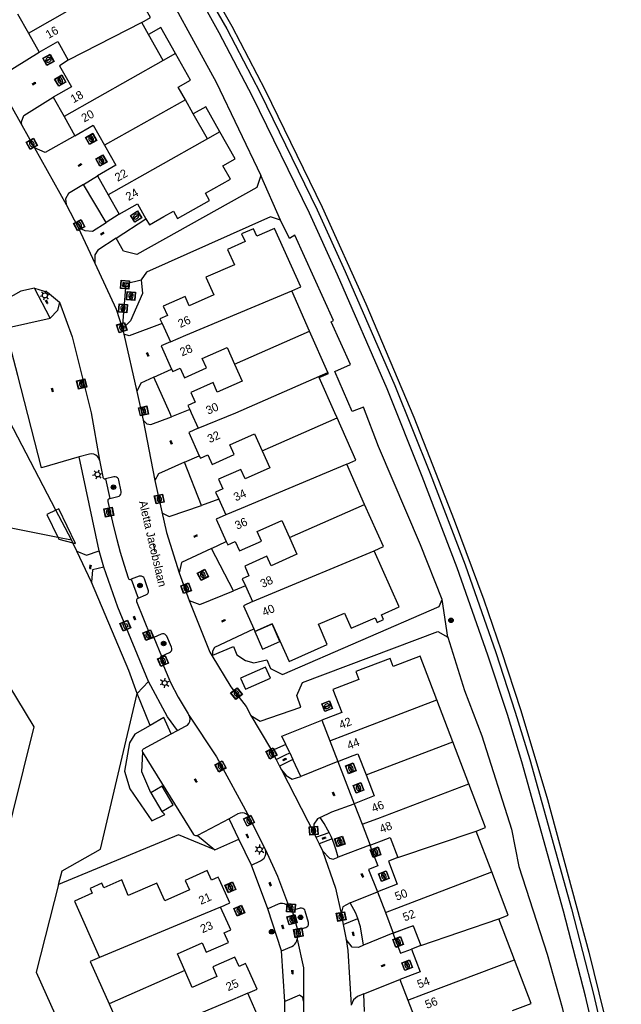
# Model space of a CAD drawing. Header units: metres. Extents: x 93870 to 95789, y 463036 to 464040.
# Tile 330 of 344: x 95651 to 95722, y 463429 to 463547. Entities that reach past the tile are written whole.
import ezdxf
from ezdxf.enums import TextEntityAlignment as Align

# ---------------------------------------------------------------- set-up
doc = ezdxf.new("R2010")
doc.units = ezdxf.units.M
doc.header["$LTSCALE"] = 25.4
for name, color, linetype in [('B_BEBOUWINGSGRENS_0', 1, 'Continuous'), ('B_LUIFEL_1', 200, 'Continuous'), ('B_TUSSENMUUR_0', 7, 'Continuous'), ('G_GRENS_ALGEMEEN_0', 7, 'Continuous'), ('Q_AFVALBAK_0', 7, 'Continuous'), ('Q_BOOM_0', 3, 'Continuous'), ('Q_BRANDKRAAN_0', 5, 'Continuous'), ('Q_CAI-KAST_0', 10, 'Continuous'), ('Q_DAMWAND_0', 6, 'Continuous'), ('Q_INSPECTIE_OF_RIOOLPUT_0', 253, 'Continuous'), ('Q_KOLK_0', 254, 'Continuous'), ('Q_LICHTMAST_0', 2, 'Continuous'), ('S_GBKN_SYMBOOL_OV_GROOT_0', 7, 'Continuous'), ('T_CULTUURGRENS_0', 76, 'Continuous'), ('T_HEK_0', 57, 'Continuous'), ('T_WALBESCHERMING_0', 45, 'Continuous'), ('V_WEGGRENS_0', 7, 'Continuous'), ('W_WALBESCHERMING_LIJN_0', 45, 'Continuous'), ('Z_GBKN_HUISNUMMER_0', 252, 'Continuous'), ('Z_STRAATNAAM_0', 252, 'Continuous')]:
    doc.layers.add(name, color=color, linetype=linetype)

# ---------------------------------------------------------------- blocks, each defined once
blk = doc.blocks.new('Q_AFVALBAK')
for points in [[(-0.5, 0.5), (0.5, 0.5), (0.5, -0.5), (-0.5, -0.5)], [(-0.34, 0.2), (0.33, 0.2), (0.19, -0.25), (-0.2, -0.25)]]:
    blk.add_lwpolyline(points, close=True)
blk.add_lwpolyline([(-0.44, 0.46), (0.44, 0.46, -0.414214), (0.46, 0.44), (0.46, -0.44, -0.414214), (0.44, -0.46), (-0.44, -0.46, -0.414214), (-0.46, -0.44), (-0.46, 0.44), (-0.46, 0.44), (-0.46, 0.45), (-0.46, 0.45), (-0.46, 0.45), (-0.46, 0.45), (-0.46, 0.45), (-0.46, 0.45), (-0.46, 0.46), (-0.46, 0.46), (-0.46, 0.46), (-0.45, 0.46), (-0.45, 0.46), (-0.45, 0.46), (-0.45, 0.46), (-0.45, 0.46), (-0.45, 0.46), (-0.44, 0.46), (-0.44, 0.46)], format="xyb")
blk = doc.blocks.new('Q_CAI-KAST')
for points in [[(-0.5, 0.5), (0.5, 0.5), (0.5, -0.5), (-0.5, -0.5)], [(-0.26, 0.26), (0.25, 0.26), (0.25, 0.19), (-0.26, 0.19)], [(-0.26, 0.11), (0.25, 0.11), (0.25, -0.33), (-0.26, -0.33)]]:
    blk.add_lwpolyline(points, close=True)
blk.add_lwpolyline([(-0.44, 0.46), (0.44, 0.46, -0.414214), (0.46, 0.44), (0.46, -0.44, -0.414214), (0.44, -0.46), (-0.44, -0.46, -0.414214), (-0.46, -0.44), (-0.46, 0.44), (-0.46, 0.44), (-0.46, 0.45), (-0.46, 0.45), (-0.46, 0.45), (-0.46, 0.45), (-0.46, 0.45), (-0.46, 0.45), (-0.46, 0.46), (-0.46, 0.46), (-0.46, 0.46), (-0.45, 0.46), (-0.45, 0.46), (-0.45, 0.46), (-0.45, 0.46), (-0.45, 0.46), (-0.45, 0.46), (-0.44, 0.46), (-0.44, 0.46)], format="xyb")
blk.add_circle((-0.18, -0.03), 0.0354)
blk = doc.blocks.new('Q_LICHTMAST')
for points in [[(-0.26, 0.15), (-0.52, 0.3)], [(0, 0.3), (0, 0.6)], [(0.26, 0.15), (0.52, 0.3)], [(-0.26, -0.15), (-0.52, -0.3)], [(0, -0.3), (0, -0.6)], [(0.26, -0.15), (0.52, -0.3)]]:
    blk.add_lwpolyline(points)
blk.add_circle((0, 0), 0.3)
blk = doc.blocks.new('Q_KOLK')
blk.add_lwpolyline([(-0.5, 0.5), (0.5, 0.5), (0.5, -0.5), (-0.5, -0.5)], close=True)
for points in [[(-0.44, 0.46), (0.44, 0.46, -0.414214), (0.46, 0.44), (0.46, -0.44, -0.414214), (0.44, -0.46), (-0.44, -0.46, -0.414214), (-0.46, -0.44), (-0.46, 0.44, -0.414214), (-0.44, 0.46)], [(-0.34, 0.1, 0.380426), (-0.28, -0.18)], [(-0.01, 0.27, 0.240218), (-0.34, 0.1)], [(-0.19, 0.04, 0.853344), (-0.19, -0.03)], [(0.33, 0.11, 0.240191), (-0.01, 0.27)], [(0.18, -0.03, 0.849746), (0.18, 0.04)], [(0.27, -0.18, 0.380426), (0.33, 0.11)], [(-0.28, -0.18, 0.148452), (0.01, -0.26)], [(0.01, -0.26, 0.131742), (0.27, -0.18)]]:
    blk.add_lwpolyline(points, format="xyb")
for points in [[(-0.19, 0.04), (0.18, 0.04)], [(0.18, -0.03), (-0.19, -0.03)]]:
    blk.add_lwpolyline(points)
blk = doc.blocks.new('Q_INSPECTIE_OF_RIOOLPUT')
blk.add_lwpolyline([(-0.5, 0.5), (0.5, 0.5), (0.5, -0.5), (-0.5, -0.5)], close=True)
for points in [[(-0.44, 0.46), (0.44, 0.46, -0.414214), (0.46, 0.44), (0.46, -0.44, -0.414214), (0.44, -0.46), (-0.44, -0.46, -0.414214), (-0.46, -0.44), (-0.46, 0.44), (-0.46, 0.44), (-0.46, 0.45), (-0.46, 0.45), (-0.46, 0.45), (-0.46, 0.45), (-0.46, 0.45), (-0.46, 0.45), (-0.46, 0.46), (-0.46, 0.46), (-0.46, 0.46), (-0.45, 0.46), (-0.45, 0.46), (-0.45, 0.46), (-0.45, 0.46), (-0.45, 0.46), (-0.45, 0.46), (-0.44, 0.46), (-0.44, 0.46)], [(-0.34, 0.1, 0.380426), (-0.28, -0.18)], [(-0.01, 0.27, 0.240218), (-0.34, 0.1)], [(-0.19, 0.04, 0.853344), (-0.19, -0.03)], [(0.33, 0.11, 0.240191), (-0.01, 0.27)], [(0.18, -0.03, 0.849746), (0.18, 0.04)], [(0.27, -0.18, 0.380426), (0.33, 0.11)], [(-0.28, -0.18, 0.148452), (0.01, -0.26)], [(0.01, -0.26, 0.131742), (0.27, -0.18)]]:
    blk.add_lwpolyline(points, format="xyb")
for points in [[(-0.19, 0.04), (0.18, 0.04)], [(0.18, -0.03), (-0.19, -0.03)]]:
    blk.add_lwpolyline(points)
blk = doc.blocks.new('Q_BRANDKRAAN')
blk.add_lwpolyline([(-0.5, 0.5), (0.5, 0.5), (0.5, -0.5), (-0.5, -0.5)], close=True)
for points in [[(-0.44, 0.46), (0.44, 0.46, -0.414214), (0.46, 0.44), (0.46, -0.44, -0.414214), (0.44, -0.46), (-0.44, -0.46, -0.414214), (-0.46, -0.44), (-0.46, 0.44), (-0.46, 0.44), (-0.46, 0.45), (-0.46, 0.45), (-0.46, 0.45), (-0.46, 0.45), (-0.46, 0.45), (-0.46, 0.45), (-0.46, 0.46), (-0.46, 0.46), (-0.46, 0.46), (-0.45, 0.46), (-0.45, 0.46), (-0.45, 0.46), (-0.45, 0.46), (-0.45, 0.46), (-0.45, 0.46), (-0.44, 0.46), (-0.44, 0.46)], [(-0.34, 0.1, 0.380426), (-0.28, -0.18)], [(-0.01, 0.27, 0.240218), (-0.34, 0.1)], [(-0.19, 0.04, 0.853344), (-0.19, -0.03)], [(0.33, 0.11, 0.240191), (-0.01, 0.27)], [(0.18, -0.03, 0.849746), (0.18, 0.04)], [(0.27, -0.18, 0.380426), (0.33, 0.11)], [(-0.28, -0.18, 0.148452), (0.01, -0.26)], [(0.01, -0.26, 0.131742), (0.27, -0.18)]]:
    blk.add_lwpolyline(points, format="xyb")
for points in [[(-0.19, 0.04), (0.18, 0.04)], [(0.18, -0.03), (-0.19, -0.03)]]:
    blk.add_lwpolyline(points)
blk = doc.blocks.new('Q_BOOM')
for radius in [0.27, 0.18, 0.09]:
    blk.add_circle((0, 0), radius)
blk = doc.blocks.new('S_GBKN_SYMBOOL_OV_GROOT')
for points in [[(-0.21875, 0.0625), (0.21875, 0.0625)], [(-0.21875, 0), (0.21875, 0)], [(-0.1875, 0.0625), (-0.1875, 0)], [(-0.125, 0.09375), (-0.125, 0.0625)], [(-0.125, 0), (-0.125, -0.0625)], [(-0.0625, 0.0625), (-0.0625, 0)], [(0, 0.09375), (0, 0.0625)], [(0, 0), (0, -0.0625)], [(0.0625, 0.0625), (0.0625, 0)], [(0.125, 0.09375), (0.125, 0.0625)], [(0.125, 0), (0.125, -0.0625)], [(0.1875, 0.0625), (0.1875, 0)], [(-0.21875, -0.0625), (0.21875, -0.0625)], [(-0.1875, -0.0625), (-0.1875, -0.09375)], [(-0.0625, -0.0625), (-0.0625, -0.09375)], [(0.0625, -0.0625), (0.0625, -0.09375)], [(0.1875, -0.0625), (0.1875, -0.09375)]]:
    blk.add_lwpolyline(points)

msp = doc.modelspace()

# ---------------------------------------------------------------- linework, layer by layer
at = {"layer": 'B_BEBOUWINGSGRENS_0'}
for p, q in [((95650.25, 463547.76), (95651.54, 463545.47)), ((95665.91, 463545.31), (95665.11, 463546.72)), ((95651.54, 463545.47), (95652.83, 463543.19)), ((95667.68, 463542.18), (95665.91, 463545.31)), ((95669.16, 463543.02), (95667.68, 463542.18)), ((95654.51, 463537.78), (95655.81, 463535.47)), ((95671.28, 463535.81), (95670.33, 463537.49)), ((95655.81, 463535.47), (95657.1, 463533.18)), ((95672.99, 463532.79), (95671.28, 463535.81)), ((95674.47, 463533.63), (95672.99, 463532.79)), ((95659.8, 463528.38), (95661.1, 463526.08)), ((95661.1, 463526.08), (95662.39, 463523.78)), ((95685.19, 463509.77), (95683.05, 463514.59)), ((95667.55, 463510.68), (95668.54, 463508.51)), ((95687.39, 463504.83), (95685.19, 463509.77)), ((95691.77, 463489.04), (95689.64, 463493.84)), ((95674.32, 463489.65), (95675.16, 463487.78)), ((95677.51, 463479.3), (95678.37, 463477.4)), ((95678.51, 463474.12), (95678.64, 463473.81)), ((95700.41, 463465.64), (95698.42, 463470.85)), ((95702.33, 463460.59), (95700.41, 463465.64)), ((95686.64, 463463.19), (95687.6, 463460.72)), ((95687.6, 463460.72), (95688.56, 463458.25)), ((95704.25, 463455.57), (95702.33, 463460.59)), ((95667.55, 463455.3), (95666.2, 463454.5)), ((95706.24, 463450.35), (95704.25, 463455.57)), ((95666.2, 463454.5), (95667.52, 463452.27)), ((95690.53, 463453.19), (95691.49, 463450.73)), ((95691.49, 463450.73), (95692.45, 463448.25)), ((95705.12, 463449.92), (95706.24, 463450.35)), ((95706.98, 463445.04), (95705.12, 463449.92)), ((95708.96, 463439.85), (95706.98, 463445.04)), ((95693.33, 463442.66), (95694.27, 463440.18)), ((95694.27, 463440.18), (95695.21, 463437.7)), ((95707.83, 463439.42), (95708.96, 463439.85)), ((95709.71, 463434.5), (95707.83, 463439.42)), ((95697.57, 463438.59), (95698.49, 463436.21)), ((95698.49, 463436.21), (95697.37, 463435.79)), ((95670.26, 463433.23), (95669.37, 463435.24)), ((95696, 463432.14), (95696.94, 463429.67)), ((95677.81, 463430.5), (95678.9, 463430.98)), ((95661.19, 463429.22), (95663.32, 463424.43)), ((95696.94, 463429.67), (95697.91, 463427.21))]:
    msp.add_line(p, q, dxfattribs=at)
for points in [[(95665.11, 463546.72), (95666.16, 463547.32), (95665.21, 463548.99), (95666.69, 463549.83), (95664.87, 463553.04)], [(95652.83, 463543.19), (95655.06, 463544.44), (95656.31, 463542.23)], [(95670.33, 463537.49), (95669.48, 463539), (95670.96, 463539.84), (95669.16, 463543.02)], [(95656.31, 463542.23), (95655.27, 463541.56), (95656.71, 463539.02), (95654.51, 463537.78)], [(95657.1, 463533.18), (95659.31, 463534.42), (95660.66, 463532.03)], [(95665.61, 463523.24), (95666.03, 463522.51), (95667.77, 463523.49), (95668.91, 463524.13), (95669.4, 463523.25), (95673.23, 463525.41), (95672.74, 463526.28), (95675.73, 463527.96), (95674.81, 463529.58), (95676.29, 463530.42), (95674.47, 463533.63)], [(95660.66, 463532.03), (95662.01, 463529.63), (95659.8, 463528.38)], [(95662.39, 463523.78), (95664.6, 463525.03), (95665.61, 463523.24)], [(95680.99, 463522.07), (95678.87, 463521.13), (95678.47, 463522.04), (95677.06, 463521.42), (95677.47, 463520.51), (95675.36, 463519.57), (95676.19, 463517.7), (95672.78, 463516.23), (95673.72, 463514.11), (95670.79, 463512.81), (95670.29, 463513.94), (95667.66, 463512.77), (95668.17, 463511.64), (95667.29, 463511.25), (95667.55, 463510.68)], [(95683.05, 463514.59), (95684.16, 463515.08), (95680.99, 463522.07)], [(95668.54, 463508.51), (95667.44, 463508.02), (95668.68, 463505.23)], [(95668.68, 463505.23), (95668.81, 463504.94), (95669.7, 463505.33), (95670.21, 463504.19), (95672.86, 463505.37), (95672.35, 463506.51), (95675.31, 463507.83), (95676.21, 463505.82)], [(95676.21, 463505.82), (95677.11, 463503.79), (95674.15, 463502.47), (95673.64, 463503.61), (95670.99, 463502.43), (95671.5, 463501.29), (95670.64, 463500.89), (95670.86, 463500.38)], [(95688.49, 463499.39), (95688.22, 463500), (95686.35, 463504.23), (95687.45, 463504.71), (95687.39, 463504.83)], [(95670.86, 463500.38), (95671.03, 463500), (95671.84, 463498.15)], [(95689.64, 463493.84), (95690.74, 463494.33), (95688.49, 463499.39)], [(95671.84, 463498.15), (95670.74, 463497.65), (95671.99, 463494.85)], [(95671.99, 463494.85), (95672.12, 463494.56), (95673.01, 463494.96), (95673.52, 463493.82), (95676.17, 463495.01), (95675.66, 463496.15), (95678.62, 463497.47), (95679.53, 463495.44)], [(95679.53, 463495.44), (95680.44, 463493.41), (95677.48, 463492.09), (95676.97, 463493.23), (95674.31, 463492.04), (95674.83, 463490.9), (95673.94, 463490.51), (95674.32, 463489.65)], [(95692.93, 463483.49), (95694.02, 463483.98), (95691.77, 463489.04)], [(95675.16, 463487.78), (95674.02, 463487.27), (95675.21, 463484.59)], [(95675.21, 463484.59), (95675.39, 463484.2), (95676.28, 463484.59), (95676.79, 463483.46), (95679.43, 463484.64), (95678.92, 463485.78), (95681.87, 463487.1), (95682.77, 463485.09)], [(95682.77, 463485.09), (95683.67, 463483.08), (95680.59, 463481.69), (95680.08, 463482.83), (95677.43, 463481.65), (95677.93, 463480.49), (95677.14, 463480.13), (95677.51, 463479.3)], [(95689.35, 463476.03), (95690.18, 463474.21), (95693.02, 463475.47), (95693.27, 463474.91), (95694.05, 463475.25), (95693.8, 463475.81), (95695.92, 463476.76), (95692.93, 463483.49)], [(95678.37, 463477.4), (95677.28, 463476.9), (95678.51, 463474.12)], [(95680.7, 463474.72), (95682.73, 463470.23), (95687.29, 463472.28), (95686.25, 463474.68), (95689.35, 463476.03)], [(95678.64, 463473.81), (95680.55, 463474.65), (95680.7, 463474.72)], [(95698.42, 463470.85), (95695.21, 463469.63), (95694.85, 463470.57), (95690.71, 463469.01), (95691.07, 463468.06), (95687.97, 463466.89), (95689.05, 463464.12), (95686.64, 463463.19)], [(95688.56, 463458.25), (95690.42, 463458.98), (95690.96, 463459.19), (95691.95, 463456.66)], [(95691.95, 463456.66), (95692.93, 463454.13), (95690.53, 463453.19)], [(95667.52, 463452.27), (95668.87, 463453.07), (95667.55, 463455.3)], [(95692.45, 463448.25), (95694.32, 463448.96), (95694.84, 463449.15), (95695.75, 463446.74)], [(95695.75, 463446.74), (95694.63, 463446.32), (95695.68, 463443.55), (95693.33, 463442.66)], [(95674.54, 463440.83), (95675.63, 463441.32), (95674.4, 463444.07), (95674.25, 463444.41), (95673.46, 463444.06), (95672.95, 463445.2), (95670.31, 463444.02), (95670.81, 463442.88), (95667.86, 463441.57), (95666.91, 463443.7)], [(95666.91, 463443.7), (95663.5, 463442.2), (95662.71, 463444.07), (95660.58, 463443.11), (95660.33, 463443.68), (95658.93, 463443.05), (95659.19, 463442.48), (95657.05, 463441.52), (95660.04, 463434.78)], [(95669.37, 463435.24), (95672.32, 463436.55), (95672.83, 463435.41), (95675.47, 463436.59), (95674.96, 463437.73), (95675.76, 463438.08), (95675.6, 463438.44), (95674.54, 463440.83)], [(95695.21, 463437.7), (95697.08, 463438.41), (95697.57, 463438.59)], [(95697.37, 463435.79), (95698.41, 463433.06), (95696, 463432.14)], [(95660.04, 463434.78), (95658.94, 463434.3), (95661.19, 463429.22)], [(95678.9, 463430.98), (95677.68, 463433.74), (95677.54, 463434.05), (95676.75, 463433.7), (95676.25, 463434.84), (95673.6, 463433.66), (95674.11, 463432.52), (95671.15, 463431.21), (95670.26, 463433.23)], [(95709.49, 463428.44), (95711.71, 463429.28), (95709.71, 463434.5)], [(95672.63, 463424.91), (95675.6, 463426.21), (95676.1, 463425.07), (95678.75, 463426.23), (95678.25, 463427.38), (95679.04, 463427.72), (95678.92, 463427.98), (95677.81, 463430.5)]]:
    msp.add_lwpolyline(points, dxfattribs=at)
at = {"layer": 'B_LUIFEL_1'}
for p, q in [((95667.39, 463546.15), (95665.91, 463545.31)), ((95669.16, 463543.02), (95667.39, 463546.15)), ((95672.76, 463536.65), (95671.28, 463535.81)), ((95674.47, 463533.63), (95672.76, 463536.65)), ((95655.2, 463488.51), (95654.84, 463488.34)), ((95680.7, 463474.72), (95678.64, 463473.81)), ((95688.56, 463458.25), (95690.53, 463453.19)), ((95693.32, 463442.66), (95693.33, 463442.66)), ((95697.57, 463438.59), (95695.21, 463437.7)), ((95695.16, 463437.68), (95696.07, 463435.32)), ((95696.07, 463435.32), (95697.37, 463435.79))]:
    msp.add_line(p, q, dxfattribs=at)
for points in [[(95654.84, 463488.34), (95653.77, 463487.84), (95655.06, 463485.13)], [(95656.87, 463484.43), (95657.17, 463484.35), (95655.2, 463488.51)], [(95655.06, 463485.13), (95655.17, 463484.89), (95656.87, 463484.43)], [(95678.64, 463473.81), (95679.57, 463471.71), (95681.65, 463472.63), (95680.7, 463474.72)], [(95676.93, 463468.23), (95677.53, 463466.9), (95680.53, 463468.23), (95679.93, 463469.56), (95676.93, 463468.23)], [(95692.41, 463448.23), (95693.34, 463445.75), (95692.24, 463445.34), (95693.32, 463442.66)], [(95692.45, 463448.25), (95692.41, 463448.23), (95692.41, 463448.23)], [(95695.21, 463437.7), (95695.15, 463437.68), (95695.16, 463437.68)]]:
    msp.add_lwpolyline(points, dxfattribs=at)
at = {"layer": 'B_TUSSENMUUR_0'}
for p, q in [((95651.54, 463545.47), (95663.39, 463552.2)), ((95667.68, 463542.18), (95655.81, 463535.47)), ((95672.99, 463532.79), (95661.1, 463526.08)), ((95676.21, 463505.82), (95685.19, 463509.77)), ((95679.53, 463495.44), (95688.49, 463499.39)), ((95682.77, 463485.09), (95691.77, 463489.04)), ((95691.95, 463456.66), (95702.33, 463460.59)), ((95695.75, 463446.74), (95705.12, 463449.92)), ((95698.49, 463436.21), (95707.83, 463439.42)), ((95670.26, 463433.23), (95661.19, 463429.22))]:
    msp.add_line(p, q, dxfattribs=at)
for points in [[(95665.11, 463546.72), (95658.09, 463543.14), (95656.31, 463542.23)], [(95670.33, 463537.49), (95662.35, 463532.99), (95660.66, 463532.03)], [(95668.54, 463508.51), (95670.38, 463509.28), (95683.05, 463514.59)], [(95671.84, 463498.15), (95676.38, 463500), (95687.39, 463504.83)], [(95689.64, 463493.84), (95677.01, 463488.55), (95675.16, 463487.78)], [(95678.37, 463477.4), (95680.27, 463478.19), (95692.93, 463483.49)], [(95687.6, 463460.72), (95689.47, 463461.44), (95700.41, 463465.64)], [(95691.49, 463450.73), (95693.36, 463451.44), (95704.25, 463455.57)], [(95694.27, 463440.18), (95696.14, 463440.89), (95706.98, 463445.04)], [(95674.54, 463440.83), (95672.69, 463440.06), (95660.04, 463434.78)], [(95696.94, 463429.67), (95698.81, 463430.38), (95709.71, 463434.5)], [(95677.81, 463430.5), (95675.96, 463429.73), (95663.32, 463424.43)]]:
    msp.add_lwpolyline(points, dxfattribs=at)
at = {"layer": 'G_GRENS_ALGEMEEN_0'}
for p, q in [((95658.12, 463527.34), (95659.8, 463528.38)), ((95660.84, 463522.79), (95658.12, 463527.34)), ((95662.39, 463523.78), (95660.84, 463522.79)), ((95662.05, 463520.9), (95665.61, 463523.24)), ((95666.56, 463504.26), (95668.68, 463505.23)), ((95670.86, 463500.38), (95668.67, 463499.53)), ((95670.21, 463494.09), (95671.99, 463494.85)), ((95672.24, 463488.89), (95670.21, 463494.09)), ((95674.32, 463489.65), (95672.24, 463488.89)), ((95673.47, 463483.77), (95675.21, 463484.59)), ((95676.08, 463478.7), (95673.47, 463483.77)), ((95677.51, 463479.3), (95676.08, 463478.7)), ((95673.62, 463471), (95673.49, 463470.94)), ((95682.34, 463460.29), (95680.63, 463459.54)), ((95682.81, 463459.3), (95682.34, 463460.29)), ((95682.81, 463459.3), (95683.19, 463458.51)), ((95683.19, 463458.51), (95681.6, 463457.71)), ((95684.16, 463456.46), (95683.19, 463458.51)), ((95688.56, 463458.25), (95684.16, 463456.46)), ((95673.85, 463447.68), (95676.73, 463448.96)), ((95685.94, 463449.2), (95687.53, 463449.77)), ((95687.89, 463448.99), (95686.32, 463448.41)), ((95692.41, 463448.23), (95688.61, 463446.79)), ((95692.45, 463448.25), (95692.41, 463448.23)), ((95690.05, 463441.33), (95693.32, 463442.66)), ((95689.22, 463438.75), (95690.96, 463439.44)), ((95695.16, 463437.68), (95691.65, 463436.25)), ((95695.21, 463437.7), (95695.16, 463437.68)), ((95691.67, 463430.42), (95696, 463432.14)), ((95691.78, 463428.31), (95691.67, 463430.42))]:
    msp.add_line(p, q, dxfattribs=at)
for points in [[(95647.13, 463540.9), (95648.05, 463540.36), (95648.39, 463540.43), (95652.83, 463543.19)], [(95650.76, 463534.43), (95650.73, 463534.82), (95651, 463535.61), (95654.51, 463537.78)], [(95657.1, 463533.18), (95653.55, 463531.18), (95652.28, 463531.72)], [(95658.12, 463527.34), (95656.33, 463526.24), (95655.99, 463525.63), (95656.08, 463524.93)], [(95657.51, 463522.17), (95658.28, 463521.84), (95659.21, 463521.75), (95660.84, 463522.79)], [(95662.05, 463520.9), (95659.86, 463519.46), (95659.51, 463518.9), (95659.49, 463517.91)], [(95667.55, 463510.68), (95663.59, 463509.22), (95662.97, 463509.41)], [(95666.56, 463504.26), (95665.01, 463503.54), (95664.51, 463502.57)], [(95668.67, 463499.53), (95668.46, 463500), (95666.56, 463504.26)], [(95665.29, 463499.1), (95665.73, 463498.7), (95666.21, 463498.6), (95668.67, 463499.53)], [(95670.21, 463494.09), (95667.1, 463492.69), (95666.68, 463491.89)], [(95667.51, 463488.16), (95667.59, 463487.99), (95668.4, 463487.57), (95672.24, 463488.89)], [(95657.35, 463483.43), (95658.49, 463482.97), (95660.02, 463483.48)], [(95673.47, 463483.77), (95669.88, 463482.06), (95669.58, 463480.86)], [(95660.57, 463481.53), (95659.22, 463481.22), (95659.09, 463479.71)], [(95670.79, 463477.54), (95672.06, 463477.06), (95676.08, 463478.7)], [(95673.62, 463471), (95673.62, 463471.49), (95673.87, 463471.96), (95678.51, 463474.12)], [(95678.18, 463463.75), (95679.27, 463463.09), (95684.13, 463464.75)], [(95682.34, 463460.29), (95681.87, 463461.28), (95686.64, 463463.19)], [(95681.19, 463458.49), (95682.29, 463459.04), (95682.81, 463459.3)], [(95681.83, 463457.26), (95682.39, 463456.58), (95683.12, 463456.14), (95684.16, 463456.46)], [(95686.47, 463451.54), (95687.84, 463452.24), (95690.53, 463453.19)], [(95686.47, 463451.54), (95686.14, 463451.37), (95685.68, 463450.75), (95685.78, 463449.54)], [(95687.53, 463449.77), (95687.39, 463450.05), (95686.95, 463450.81), (95686.47, 463451.54)], [(95687.89, 463448.99), (95687.77, 463449.27), (95687.53, 463449.77)], [(95688.61, 463446.79), (95688.39, 463447.64), (95688.11, 463448.46), (95687.89, 463448.99)], [(95686.72, 463447.55), (95687.57, 463446.68), (95688.03, 463446.57), (95688.61, 463446.79)], [(95690.05, 463441.33), (95689.18, 463440.87), (95688.97, 463440.07)], [(95690.96, 463439.44), (95690.74, 463440.1), (95690.05, 463441.33)], [(95691.65, 463436.25), (95691.27, 463438.47), (95690.96, 463439.44)], [(95691.65, 463436.25), (95691.04, 463436), (95690.29, 463436.04), (95689.55, 463436.96)], [(95691.67, 463430.42), (95690.91, 463430.12), (95690.43, 463429.7), (95690.16, 463429.08)]]:
    msp.add_lwpolyline(points, dxfattribs=at)
at = {"layer": 'Q_DAMWAND_0'}
for p, q in [((95656.87, 463484.43), (95656.69, 463484.8)), ((95657.35, 463483.43), (95656.87, 463484.43)), ((95659.09, 463479.71), (95657.35, 463483.43))]:
    msp.add_line(p, q, dxfattribs=at)
for points in [[(95664.57, 463466.39), (95663.57, 463469.16), (95659.09, 463479.71)], [(95655.16, 463443.51), (95655.57, 463445.15), (95660.19, 463447.74), (95664.57, 463466.39)]]:
    msp.add_lwpolyline(points, dxfattribs=at)
at = {"layer": 'T_CULTUURGRENS_0'}
for p, q in [((95681.71, 463523.05), (95679.34, 463528.4)), ((95701.72, 463473.12), (95701.04, 463477.64)), ((95664.57, 463466.39), (95665.93, 463467.83)), ((95666.11, 463462.57), (95664.57, 463466.39)), ((95671.78, 463449.4), (95673.85, 463447.68))]:
    msp.add_line(p, q, dxfattribs=at)
for points in [[(95662.8, 463510.06), (95663.26, 463515.5), (95665.03, 463515.91)], [(95701.72, 463473.12), (95703.74, 463466.77), (95705.8, 463461.32), (95709.34, 463450.17), (95710.21, 463445.7), (95713.6, 463435.2), (95715.42, 463428.79), (95717.91, 463417.41)], [(95668.64, 463461.55), (95667.74, 463463.53), (95666.11, 463462.57)], [(95666.11, 463462.57), (95664.29, 463461.51), (95663.66, 463460.48), (95663.05, 463457.11), (95663.68, 463455), (95666.31, 463451.13), (95667.86, 463451.89), (95667.52, 463452.27)], [(95665.23, 463459.37), (95665.19, 463459.45), (95665.18, 463459.54), (95665.2, 463459.62), (95665.24, 463459.7), (95665.3, 463459.76), (95668.64, 463461.55)], [(95666.2, 463454.5), (95665.12, 463457.01), (95665.23, 463459.37)]]:
    msp.add_lwpolyline(points, dxfattribs=at)
at = {"layer": 'T_HEK_0'}
msp.add_line((95656.69, 463484.8), (95654.84, 463488.34), dxfattribs=at)
for points in [[(95643.8, 463587.27), (95644.72, 463587.04), (95648.77, 463581.24), (95657.71, 463567.41), (95660.38, 463562.75), (95663.07, 463558.83), (95666.3, 463553.68), (95674, 463539.6), (95679.34, 463528.4)], [(95679.34, 463528.4), (95678.86, 463526.97), (95664.54, 463518.97), (95662.94, 463519.37), (95662.05, 463520.9)], [(95681.71, 463523.05), (95680.5, 463523.46), (95665.66, 463516.82), (95665.03, 463515.91)], [(95701.04, 463477.64), (95698.45, 463484.2), (95693.45, 463495.98), (95691.66, 463500.67), (95690.27, 463500.17), (95688.22, 463504.96), (95690.07, 463505.8), (95687.78, 463510.91), (95688.07, 463511.06), (95683.42, 463521.26), (95682.8, 463520.88), (95681.71, 463523.05)], [(95665.03, 463515.91), (95665.2, 463514.29), (95663.78, 463511), (95662.8, 463510.06)], [(95654.84, 463488.34), (95648.76, 463500), (95646.98, 463503.3)], [(95673.62, 463471), (95676.07, 463472.01), (95676.49, 463471.03), (95677.52, 463470.35), (95678.51, 463470.08), (95680.09, 463470.41), (95680.51, 463469.39), (95681.94, 463468.68), (95700.7, 463476.83), (95701.04, 463477.64)], [(95684.13, 463464.75), (95683.66, 463466.14), (95684.34, 463467.73), (95700.52, 463473.83), (95701.72, 463473.12)], [(95673.85, 463447.68), (95669.5, 463449.48), (95655.16, 463443.51)]]:
    msp.add_lwpolyline(points, dxfattribs=at)
at = {"layer": 'T_WALBESCHERMING_0'}
for p, q in [((95655.06, 463485.13), (95656.69, 463484.8)), ((95655.16, 463443.51), (95652.49, 463433.04)), ((95652.49, 463433.04), (95655.38, 463426.51))]:
    msp.add_line(p, q, dxfattribs=at)
for points in [[(95620.36, 463488.08), (95623.1, 463483.3), (95635.32, 463480.2), (95648.05, 463486.51), (95655.06, 463485.13)], [(95643.18, 463431.77), (95644.13, 463436.04), (95645.91, 463436.99), (95652.23, 463462.41), (95648.21, 463469.05), (95629.29, 463473.9)]]:
    msp.add_lwpolyline(points, dxfattribs=at)
at = {"layer": 'V_WEGGRENS_0'}
for p, q in [((95647.13, 463540.9), (95650.76, 463534.43)), ((95650.76, 463534.43), (95652.28, 463531.72)), ((95652.28, 463531.72), (95656.08, 463524.93)), ((95656.08, 463524.93), (95657.51, 463522.17)), ((95657.51, 463522.17), (95659.49, 463517.91)), ((95654.14, 463511.35), (95652.27, 463514.93)), ((95662.8, 463510.06), (95662.97, 463509.41)), ((95662.97, 463509.41), (95664.51, 463502.57)), ((95664.51, 463502.57), (95665.29, 463499.1)), ((95665.29, 463499.1), (95666.68, 463491.89)), ((95660.02, 463483.48), (95657.62, 463494.72)), ((95660.79, 463492.08), (95661.3, 463489.74)), ((95666.68, 463491.89), (95667.51, 463488.16)), ((95660.57, 463481.53), (95660.02, 463483.48)), ((95662.24, 463476.75), (95660.57, 463481.53)), ((95669.58, 463480.86), (95670.79, 463477.54)), ((95663.85, 463480.07), (95664.68, 463477.81)), ((95665.93, 463467.83), (95662.24, 463476.75)), ((95666.54, 463473.11), (95667.49, 463470.87)), ((95668.64, 463461.55), (95669.39, 463461.96)), ((95680.63, 463459.54), (95681.19, 463458.49)), ((95681.19, 463458.49), (95681.6, 463457.71)), ((95681.6, 463457.71), (95681.83, 463457.26)), ((95681.83, 463457.26), (95685.78, 463449.54)), ((95675.55, 463451.4), (95671.78, 463449.4)), ((95676.73, 463448.96), (95675.55, 463451.4)), ((95679.9, 463447.69), (95678, 463451.56)), ((95678.23, 463445.86), (95676.73, 463448.96)), ((95685.78, 463449.54), (95685.94, 463449.2)), ((95685.94, 463449.2), (95686.32, 463448.41)), ((95686.32, 463448.41), (95686.72, 463447.55)), ((95680.21, 463440.61), (95678.23, 463445.86)), ((95681.85, 463435.57), (95680.21, 463440.61)), ((95683.1, 463440.41), (95683.76, 463438.08)), ((95688.97, 463440.07), (95689.22, 463438.75)), ((95689.22, 463438.75), (95689.55, 463436.96)), ((95682.21, 463429.51), (95681.85, 463435.57)), ((95682.22, 463422.21), (95682.21, 463429.51)), ((95684.48, 463429.55), (95684.32, 463420.17))]:
    msp.add_line(p, q, dxfattribs=at)
for points in [[(95643.44, 463596.16), (95649.33, 463587.86), (95653.41, 463581.75), (95665.89, 463561.92), (95673.23, 463549.6), (95675.27, 463545.98), (95679.26, 463538.32), (95686.08, 463524.32), (95689.45, 463516.91), (95695.39, 463503.25), (95699.61, 463492.72), (95703.79, 463481.78), (95707.47, 463471.3), (95709.81, 463464.16), (95711.54, 463458.5), (95716.53, 463440.61), (95719.16, 463430.38), (95722.49, 463416.13)], [(95721.51, 463415.92), (95718.19, 463430.14), (95715.57, 463440.35), (95710.58, 463458.21), (95708.86, 463463.86), (95706.52, 463470.98), (95702.85, 463481.44), (95698.68, 463492.36), (95694.47, 463502.86), (95688.54, 463516.5), (95685.18, 463523.9), (95678.36, 463537.87), (95674.39, 463545.51), (95672.36, 463549.1), (95665.04, 463561.4), (95652.57, 463581.21), (95648.5, 463587.29), (95642.63, 463595.58)], [(95659.49, 463517.91), (95662.03, 463512.42), (95662.8, 463510.06)], [(95652.27, 463514.93), (95650.66, 463514.57), (95643.18, 463510.37)], [(95652.27, 463514.93), (95653.83, 463514.44), (95655.25, 463513.23)], [(95655.25, 463513.23), (95655.03, 463512.24), (95654.14, 463511.35)], [(95655.25, 463513.23), (95656.77, 463509.11), (95659.06, 463500), (95660.05, 463494.32)], [(95650.28, 463504.47), (95648.82, 463510.15), (95654.14, 463511.35)], [(95657.62, 463494.72), (95653.13, 463493.41), (95650.28, 463504.47)], [(95660.05, 463494.32), (95659.96, 463494.56), (95659.8, 463494.78), (95659.6, 463494.94), (95659.36, 463495.05), (95659.1, 463495.09), (95658.84, 463495.06), (95657.62, 463494.72)], [(95660.05, 463494.32), (95660.45, 463492.34), (95660.47, 463492.25), (95660.53, 463492.17), (95660.6, 463492.11), (95660.7, 463492.08), (95660.79, 463492.08)], [(95661.3, 463489.74), (95662.26, 463489.97), (95662.4, 463490.03), (95662.52, 463490.13), (95662.6, 463490.26), (95662.64, 463490.41), (95662.63, 463490.57), (95662.37, 463491.94), (95662.31, 463492.09), (95662.21, 463492.21), (95662.08, 463492.3), (95661.92, 463492.33), (95661.76, 463492.32), (95660.79, 463492.08)], [(95661.3, 463489.74), (95661.2, 463489.72), (95661.12, 463489.67), (95661.07, 463489.58), (95661.05, 463489.49), (95661.07, 463489.39), (95661.36, 463487.95), (95661.73, 463486.4), (95662.12, 463484.85), (95662.54, 463483.3), (95662.99, 463481.77), (95663.47, 463480.24), (95663.51, 463480.15), (95663.58, 463480.08), (95663.67, 463480.04), (95663.76, 463480.04), (95663.85, 463480.07)], [(95667.51, 463488.16), (95668.07, 463485.66), (95669.58, 463480.86)], [(95664.68, 463477.81), (95665.61, 463478.19), (95665.74, 463478.27), (95665.84, 463478.38), (95665.9, 463478.52), (95665.92, 463478.67), (95665.89, 463478.82), (95665.42, 463480.14), (95665.34, 463480.27), (95665.23, 463480.38), (95665.09, 463480.44), (95664.93, 463480.46), (95664.78, 463480.44), (95663.85, 463480.07)], [(95664.68, 463477.81), (95664.59, 463477.77), (95664.52, 463477.7), (95664.48, 463477.61), (95664.48, 463477.52), (95664.5, 463477.42), (95666.15, 463473.27), (95666.19, 463473.18), (95666.26, 463473.11), (95666.35, 463473.08), (95666.45, 463473.08), (95666.54, 463473.11)], [(95670.79, 463477.54), (95673.24, 463471.33), (95673.49, 463470.94)], [(95667.49, 463470.87), (95668.42, 463471.29), (95668.55, 463471.38), (95668.65, 463471.5), (95668.7, 463471.64), (95668.71, 463471.8), (95668.67, 463471.95), (95668.1, 463473.26), (95668.01, 463473.38), (95667.89, 463473.48), (95667.75, 463473.53), (95667.6, 463473.54), (95667.45, 463473.51), (95666.54, 463473.11)], [(95667.49, 463470.87), (95667.4, 463470.83), (95667.34, 463470.75), (95667.31, 463470.66), (95667.32, 463470.56), (95667.38, 463470.47), (95668.35, 463468.2), (95668.56, 463467.72), (95669.48, 463465.94), (95670.67, 463463.95), (95670.75, 463463.82)], [(95673.49, 463470.94), (95675.77, 463467.18), (95677.59, 463464.85), (95678.18, 463463.75)], [(95669.39, 463461.96), (95668.17, 463463.6), (95665.93, 463467.83)], [(95669.39, 463461.96), (95670.35, 463462.47), (95670.57, 463462.61), (95670.75, 463462.81), (95670.86, 463463.05), (95670.9, 463463.31), (95670.87, 463463.58), (95670.75, 463463.82)], [(95670.75, 463463.82), (95674.05, 463458.83), (95678, 463451.56)], [(95678.18, 463463.75), (95680.5, 463459.8), (95680.63, 463459.54)], [(95671.78, 463449.4), (95671.68, 463449.37), (95671.58, 463449.37), (95671.48, 463449.4), (95671.39, 463449.45), (95671.33, 463449.52), (95665.23, 463459.37)], [(95678, 463451.56), (95677.84, 463451.77), (95677.63, 463451.94), (95677.39, 463452.05), (95677.13, 463452.09), (95676.87, 463452.06), (95676.62, 463451.97), (95675.55, 463451.4)], [(95678.23, 463445.86), (95679.33, 463446.37), (95679.56, 463446.5), (95679.75, 463446.69), (95679.88, 463446.92), (95679.95, 463447.17), (95679.96, 463447.43), (95679.9, 463447.69)], [(95679.9, 463447.69), (95681.36, 463444.53), (95682.77, 463440.7)], [(95686.72, 463447.55), (95688.29, 463443.1), (95688.97, 463440.07)], [(95682.77, 463440.7), (95682.63, 463440.92), (95682.43, 463441.09), (95682.2, 463441.21), (95681.94, 463441.26), (95681.68, 463441.26), (95681.43, 463441.19), (95680.21, 463440.61)], [(95682.77, 463440.7), (95682.77, 463440.6), (95682.81, 463440.49), (95682.89, 463440.42), (95682.99, 463440.39), (95683.1, 463440.41)], [(95683.76, 463438.08), (95684.73, 463438.38), (95684.87, 463438.44), (95684.98, 463438.55), (95685.05, 463438.68), (95685.08, 463438.83), (95685.06, 463438.98), (95684.68, 463440.34), (95684.61, 463440.48), (95684.5, 463440.59), (95684.37, 463440.67), (95684.22, 463440.7), (95684.06, 463440.68), (95683.1, 463440.41)], [(95683.76, 463438.08), (95683.67, 463438.05), (95683.61, 463438), (95683.57, 463437.93), (95683.56, 463437.84), (95683.59, 463437.76), (95683.65, 463437.41), (95683.69, 463437)], [(95681.85, 463435.57), (95683.06, 463436.09), (95683.26, 463436.21), (95683.43, 463436.37), (95683.56, 463436.56), (95683.65, 463436.77), (95683.69, 463437)], [(95683.69, 463437), (95684.48, 463433.53), (95684.48, 463429.55)], [(95689.55, 463436.96), (95689.78, 463435.61), (95690.16, 463429.08)], [(95684.48, 463429.55), (95684.37, 463429.98), (95684.1, 463430.21), (95684, 463430.27), (95682.21, 463429.51)]]:
    msp.add_lwpolyline(points, dxfattribs=at)
at = {"layer": 'W_WALBESCHERMING_LIJN_0'}
msp.add_lwpolyline([(95601.26, 463649.5), (95608.32, 463642.06), (95612.13, 463637.76), (95620.77, 463627.58), (95627.63, 463618.9), (95636.15, 463607.67), (95651.73, 463585.58), (95662.98, 463567.94), (95666.93, 463561.56), (95673.83, 463549.96), (95675.89, 463546.31), (95679.88, 463538.63), (95686.71, 463524.62), (95691.92, 463513.04), (95697.68, 463499.49), (95702.51, 463487.16), (95706.04, 463477.59), (95708.13, 463471.53), (95710.48, 463464.37), (95713.65, 463453.72), (95718.62, 463435.44), (95721.62, 463423.09)], dxfattribs=at)
at = {"layer": 'Z_STRAATNAAM_0'}
msp.add_line((95666.46, 463484.34), (95666.69, 463483.37), dxfattribs=at)

# ---------------------------------------------------------------- block references
at = {"layer": 'Q_AFVALBAK_0', "rotation": 112.4960836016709}
msp.add_blockref('Q_AFVALBAK', (95663.14, 463474.52), dxfattribs=at)
at = {"layer": 'Q_BOOM_0'}
for p, rotation in [((95661.72, 463491.09), 102.2017331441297), ((95664.9, 463479.32), 110.0033788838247), ((95702.12, 463475.15), 98.55555824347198), ((95667.73, 463472.38), 113.6523880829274), ((95684.11, 463439.59), 105.808954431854), ((95680.66, 463437.87), 107.9807990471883)]:
    msp.add_blockref('Q_BOOM', p, dxfattribs=dict(at, rotation=rotation))
at = {"layer": 'Q_BRANDKRAAN_0', "rotation": 85.2110398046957}
msp.add_blockref('Q_BRANDKRAAN', (95662.87, 463512.52), dxfattribs=at)
at = {"layer": 'Q_CAI-KAST_0', "rotation": 85.2110398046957}
msp.add_blockref('Q_CAI-KAST', (95663.12, 463515.35), dxfattribs=at)
at = {"layer": 'Q_INSPECTIE_OF_RIOOLPUT_0'}
for p, rotation in [((95663.83, 463514), 85.2110398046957), ((95672.43, 463480.59), 117.2564100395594), ((95688.81, 463448.68), 108.7668540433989)]:
    msp.add_blockref('Q_INSPECTIE_OF_RIOOLPUT', p, dxfattribs=dict(at, rotation=rotation))
at = {"layer": 'Q_KOLK_0'}
for p, rotation in [((95653.94, 463542.26), 29.27229218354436), ((95655.36, 463539.77), 119.550164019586), ((95651.95, 463532.21), 119.2642808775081), ((95659.05, 463532.79), 119.4600876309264), ((95660.28, 463530.2), 119.3577535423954), ((95664.44, 463523.5), 33.32859650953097), ((95657.63, 463522.47), 117.4803203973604), ((95662.72, 463510.2), 108.0986926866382), ((95657.92, 463503.45), 104.1102116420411), ((95665.32, 463500.22), 102.6929485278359), ((95667.21, 463489.68), 102.6003318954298), ((95661.16, 463488.11), 101.524465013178), ((95670.42, 463479), 110.0703546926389), ((95665.89, 463473.38), 111.6489767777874), ((95667.66, 463470.28), 113.0644799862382), ((95676.45, 463466.38), 127.993960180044), ((95687.29, 463464.87), 21.10120836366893), ((95680.64, 463459.22), 117.7090876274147), ((95674.54, 463457.67), 118.4893762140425), ((95690.12, 463457.43), 111.2723595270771), ((95691.05, 463455.1), 111.2723595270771), ((95677.95, 463451.16), 116.1134447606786), ((95685.68, 463449.98), 94.73614097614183), ((95693.09, 463447.39), 110.6217919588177), ((95694.07, 463444.53), 110.7597828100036), ((95675.72, 463443.18), 114.0743908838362), ((95676.78, 463440.4), 114.0743908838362), ((95682.96, 463440.72), 86.2915718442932), ((95683.08, 463439.3), 105.808954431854), ((95688.97, 463439.69), 100.4385809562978), ((95683.86, 463437.74), 100.3781146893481), ((95695.8, 463436.64), 111.1367258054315), ((95696.86, 463433.86), 110.8544580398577)]:
    msp.add_blockref('Q_KOLK', p, dxfattribs=dict(at, rotation=rotation))
at = {"layer": 'Q_LICHTMAST_0'}
for p, rotation in [((95653.52, 463514.06), 162.6983729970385), ((95659.82, 463492.62), 101.5107346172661), ((95667.85, 463467.65), 113.0704122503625), ((95679.2, 463447.71), 116.1134447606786)]:
    msp.add_blockref('Q_LICHTMAST', p, dxfattribs=dict(at, rotation=rotation))
at = {"layer": 'S_GBKN_SYMBOOL_OV_GROOT_0'}
for p, rotation in [((95652.21, 463539.43), 31.72575023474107), ((95657.7, 463529.68), 31.65127288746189), ((95660.38, 463521.47), 32.56434868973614), ((95653.76, 463513.27), 117.5560968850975), ((95665.83, 463506.98), 113.9930121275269), ((95654.43, 463502.72), 104.4474210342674), ((95668.64, 463496.45), 114.0762235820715), ((95671.56, 463485.26), 25.47573749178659), ((95658.96, 463481.56), 85.06963668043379), ((95664.26, 463475.41), 111.6489767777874), ((95674.9, 463475.12), 24.92618426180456), ((95682.2, 463458.51), 26.57945433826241), ((95671.59, 463455.96), 118.4893762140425), ((95688.08, 463454.37), 111.2723595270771), ((95677.75, 463449.34), 115.8432176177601), ((95686.92, 463449.09), 20.07955905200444), ((95691.52, 463444.61), 112.0480393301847), ((95680.5, 463443.56), 110.2831319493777), ((95681.99, 463438.44), 107.9807990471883), ((95690.44, 463437.63), 99.93876602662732), ((95694, 463433.83), 21.64153169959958), ((95683.16, 463433.04), 93.3914092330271)]:
    msp.add_blockref('S_GBKN_SYMBOOL_OV_GROOT', p, dxfattribs=dict(at, rotation=rotation))

# ---------------------------------------------------------------- texts
at = {"layer": 'Z_GBKN_HUISNUMMER_0', "linetype": 'Continuous'}
for s, rotation, p in [('16', 29.5, (95654.36, 463545.56)), ('18', 29.4, (95657.34, 463537.85)), ('20', 29.4, (95658.63, 463535.55)), ('22', 29.5, (95662.63, 463528.46)), ('24', 29.3, (95663.93, 463526.15)), ('26', 24.5, (95670.19, 463510.91)), ('28', 24, (95670.41, 463507.5)), ('30', 23.7, (95673.53, 463500.52)), ('32', 24.1, (95673.71, 463497.12)), ('34', 24.1, (95676.84, 463490.15)), ('36', 24.1, (95676.99, 463486.75)), ('38', 24.3, (95680.04, 463479.78)), ('40', 23.8, (95680.25, 463476.37)), ('42', 21.3, (95689.45, 463462.86)), ('44', 21.3, (95690.41, 463460.39)), ('46', 21.3, (95693.34, 463452.87)), ('48', 21.1, (95694.3, 463450.39)), ('50', 20.7, (95696.14, 463442.31)), ('21', 24.1, (95672.66, 463441.85)), ('52', 20.7, (95697.08, 463439.83)), ('23', 23.9, (95672.86, 463438.44)), ('25', 23.9, (95675.93, 463431.5)), ('54', 20.9, (95698.81, 463431.79)), ('56', 21.5, (95699.75, 463429.36))]:
    msp.add_text(s, height=1, rotation=rotation, dxfattribs=at).set_placement(p, align=Align.MIDDLE)
at = {"layer": 'Z_STRAATNAAM_0', "linetype": 'Continuous'}
msp.add_text('Aletta Jacobslaan', height=1, rotation=283.1191, dxfattribs=at).set_placement((95666.46, 463484.34), align=Align.MIDDLE)

doc.saveas('drawing.dxf')
